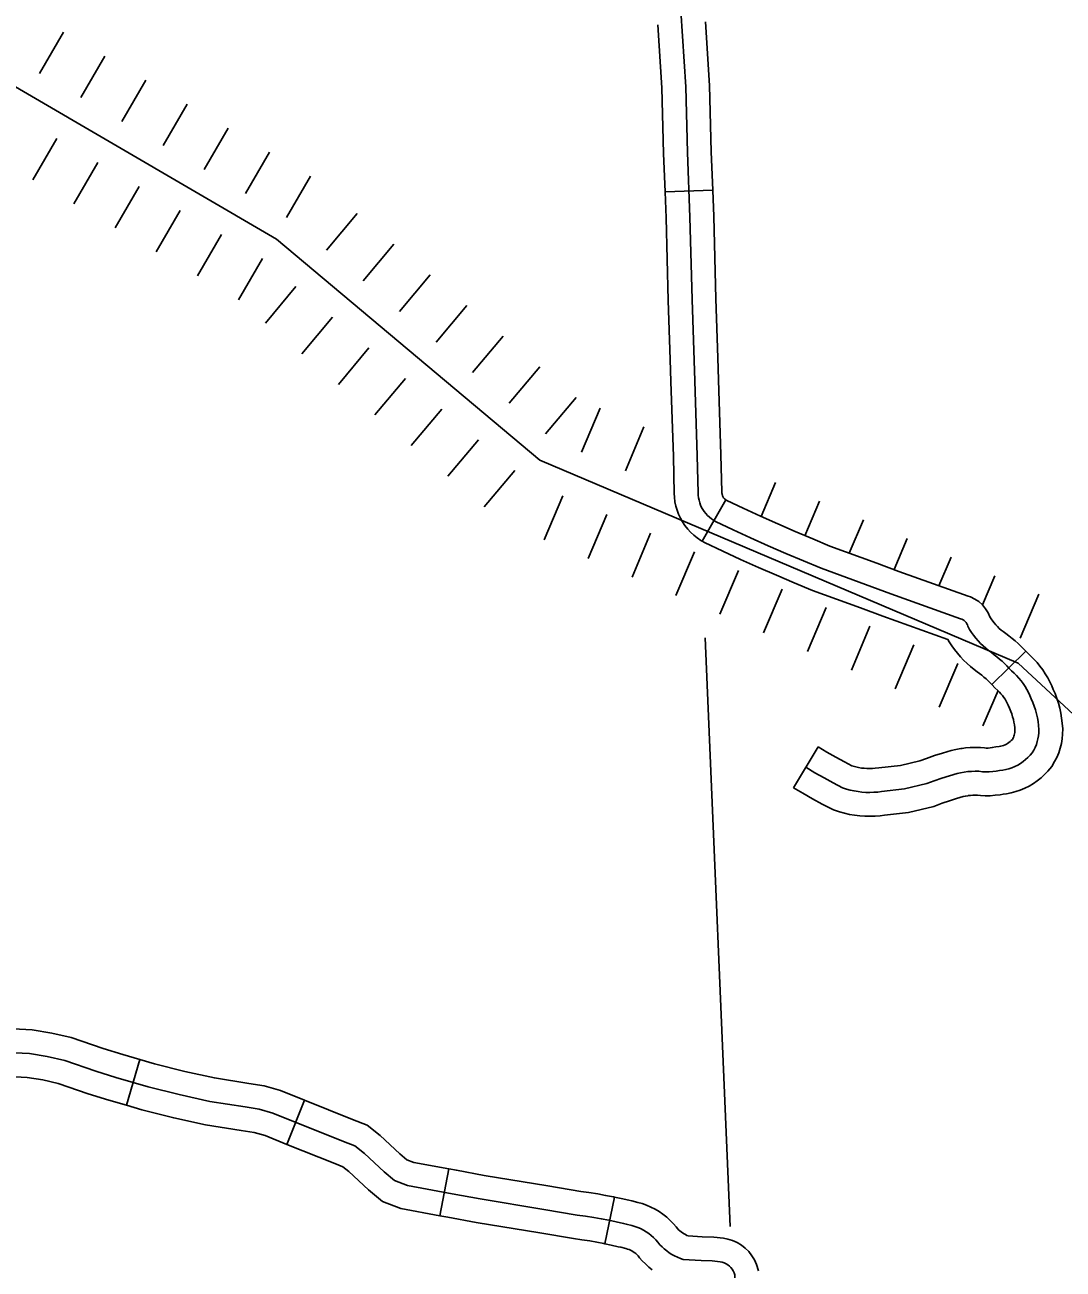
# Model space of a CAD drawing. Extents: x -19 to 366, y -4 to 359.
# Drawn here: x 162.694 to 163.312, y 180.299 to 181.04 of the extents above; entities that cross this region are included whole.
import ezdxf

# ---------------------------------------------------------------- set-up
doc = ezdxf.new("R2010")
doc.units = 0
for name, color, linetype in [('Level 29', 7, 'Continuous'), ('Level 32', 7, 'Continuous'), ('Level 4', 7, 'Continuous'), ('Level 45', 7, 'Continuous'), ('Level 60', 7, 'Continuous')]:
    doc.layers.add(name, color=color, linetype=linetype)

msp = doc.modelspace()

# ---------------------------------------------------------------- linework, layer by layer
at = {"layer": 'Level 29'}
for p, q in [((162.70234, 181.0114), (162.71664, 181.03594)), ((162.70234, 181.0114), (162.71664, 181.03594)), ((162.72688, 180.99709), (162.74119, 181.02163)), ((162.75142, 180.98278), (162.76573, 181.00732)), ((162.77597, 180.96847), (162.79027, 180.99302)), ((162.77597, 180.96847), (162.79027, 180.99302)), ((162.80051, 180.95417), (162.81482, 180.97871)), ((162.69826, 180.948), (162.71257, 180.97255)), ((162.82505, 180.93986), (162.83936, 180.9644)), ((162.72281, 180.9337), (162.73711, 180.95824)), ((162.84959, 180.92555), (162.8639, 180.95009)), ((162.84959, 180.92555), (162.8639, 180.95009)), ((162.74735, 180.91939), (162.76166, 180.94393)), ((162.74735, 180.91939), (162.76166, 180.94393)), ((162.77189, 180.90508), (162.7862, 180.92962)), ((162.87345, 180.90606), (162.89173, 180.92781)), ((162.79644, 180.89077), (162.81074, 180.91532)), ((162.89521, 180.88779), (162.91348, 180.90954)), ((162.82098, 180.87646), (162.83529, 180.90101)), ((162.82098, 180.87646), (162.83529, 180.90101)), ((162.91696, 180.86952), (162.93523, 180.89127)), ((162.91696, 180.86952), (162.93523, 180.89127)), ((162.83691, 180.86255), (162.85518, 180.88431)), ((162.93872, 180.85125), (162.95699, 180.873)), ((162.85866, 180.84428), (162.87694, 180.86604)), ((162.88042, 180.82601), (162.89869, 180.84776)), ((162.88042, 180.82601), (162.89869, 180.84776)), ((162.96047, 180.83297), (162.97874, 180.85473)), ((162.98222, 180.8147), (163.00049, 180.83645)), ((162.98222, 180.8147), (163.00049, 180.83645)), ((162.90217, 180.80774), (162.92044, 180.82949)), ((163.00398, 180.79643), (163.02225, 180.81818)), ((162.92392, 180.78947), (162.9422, 180.81122)), ((163.02537, 180.78563), (163.03647, 180.81179)), ((163.05153, 180.77454), (163.06262, 180.80069)), ((163.05153, 180.77454), (163.06262, 180.80069)), ((162.94568, 180.77119), (162.96395, 180.79295)), ((162.94568, 180.77119), (162.96395, 180.79295)), ((162.96743, 180.75292), (162.9857, 180.77468)), ((163.13252, 180.74722), (163.14108, 180.76741)), ((163.00318, 180.73333), (163.01428, 180.75948)), ((163.15851, 180.73575), (163.16723, 180.75631)), ((163.02934, 180.72223), (163.04043, 180.74838)), ((163.02934, 180.72223), (163.04043, 180.74838)), ((163.18497, 180.72537), (163.19339, 180.74522)), ((163.05549, 180.71114), (163.06659, 180.73729)), ((163.21167, 180.71558), (163.21954, 180.73412)), ((163.08164, 180.70004), (163.09274, 180.72619)), ((163.23845, 180.70596), (163.24569, 180.72303)), ((163.1078, 180.68895), (163.11889, 180.7151)), ((163.1078, 180.68895), (163.11889, 180.7151)), ((163.26445, 180.69449), (163.27185, 180.71193)), ((163.13395, 180.67785), (163.14504, 180.704)), ((163.2869, 180.67468), (163.298, 180.70084)), ((163.2869, 180.67468), (163.298, 180.70084)), ((163.1601, 180.66676), (163.1712, 180.69291)), ((163.18626, 180.65566), (163.19735, 180.68181)), ((163.18626, 180.65566), (163.19735, 180.68181)), ((163.21241, 180.64457), (163.2235, 180.67072)), ((163.23856, 180.63347), (163.24966, 180.65962)), ((163.26471, 180.62238), (163.27367, 180.64348))]:
    msp.add_line(p, q, dxfattribs=at)
msp.add_lwpolyline([(162.64627, 181.02764), (162.84354, 180.91264), (163.0006, 180.78071), (163.28572, 180.65976), (163.65376, 180.31839), (163.6797, 180.21477)], dxfattribs=at)
at = {"layer": 'Level 32'}
for p, q in [((162.76214, 180.42347), (162.75412, 180.39621)), ((162.8603, 180.3993), (162.84971, 180.37294)), ((162.94622, 180.35833), (162.94102, 180.3304)), ((163.04511, 180.34147), (163.03927, 180.31367))]:
    msp.add_line(p, q, dxfattribs=at)
for points in [[(162.76214, 180.42347), (162.7519, 180.42648), (162.74022, 180.43014), (162.72113, 180.43668), (162.70959, 180.4392), (162.69793, 180.44118), (162.67478, 180.44233), (162.67207, 180.44244), (162.66968, 180.44262), (162.6673, 180.44288), (162.665, 180.44321), (162.66336, 180.44352)], [(163.06697, 180.31862), (163.0655, 180.31979), (163.06392, 180.32086), (163.06231, 180.32183), (163.06062, 180.32269), (163.0589, 180.32344), (163.05713, 180.32407), (163.05531, 180.32458), (163.05207, 180.32537), (163.05042, 180.32576), (163.04601, 180.32677), (163.04158, 180.3277), (163.03715, 180.32856), (163.03269, 180.32934), (163.02772, 180.33012), (163.02273, 180.33081), (163.00293, 180.33411), (162.96497, 180.34041), (162.9482, 180.34351), (162.9216, 180.34847), (162.91398, 180.35135), (162.90772, 180.35653), (162.89596, 180.36743), (162.89033, 180.37201), (162.88357, 180.37465), (162.84138, 180.39159), (162.83319, 180.39387), (162.82479, 180.39521), (162.80385, 180.39857), (162.78559, 180.40257), (162.76708, 180.40721), (162.74777, 180.41289), (162.7358, 180.41664), (162.7173, 180.42298), (162.70688, 180.42526), (162.69639, 180.42703), (162.67414, 180.42814)], [(162.8603, 180.3993), (162.84595, 180.40507), (162.83622, 180.40777), (162.82703, 180.40924), (162.8065, 180.41253), (162.78884, 180.4164), (162.77081, 180.42091), (162.76214, 180.42347)], [(162.75412, 180.39621), (162.74364, 180.3993), (162.73137, 180.40314), (162.71347, 180.40928), (162.70418, 180.41131), (162.69484, 180.41289), (162.6735, 180.41395), (162.67042, 180.41408), (162.66707, 180.41433), (162.66375, 180.41469), (162.66034, 180.41518), (162.65807, 180.41561)], [(162.84971, 180.37294), (162.83682, 180.37812), (162.83016, 180.37997), (162.82255, 180.38118), (162.8012, 180.38461), (162.78235, 180.38874), (162.76335, 180.3935), (162.75412, 180.39621)], [(162.94622, 180.35833), (162.92544, 180.36221), (162.92121, 180.3638), (162.91708, 180.36722), (162.90527, 180.37816), (162.89756, 180.38443), (162.8888, 180.38785), (162.8603, 180.3993)], [(162.94102, 180.3304), (162.91776, 180.33474), (162.90675, 180.3389), (162.89836, 180.34584), (162.88664, 180.3567), (162.88309, 180.35959), (162.87834, 180.36144), (162.84971, 180.37294)], [(163.04511, 180.34147), (163.04439, 180.34162), (163.03973, 180.34252), (163.03502, 180.34336), (163.0298, 180.34417), (163.02488, 180.34486), (163.00526, 180.34812), (162.96742, 180.3544), (162.95079, 180.35748), (162.94622, 180.35833)], [(163.13086, 180.29747), (163.12964, 180.3014), (163.12846, 180.30402), (163.12696, 180.30657), (163.12508, 180.30898), (163.12299, 180.31106), (163.12066, 180.31289), (163.11811, 180.31442), (163.11538, 180.31564), (163.11251, 180.31651), (163.11005, 180.31695), (163.10425, 180.31762), (163.09737, 180.31781), (163.0889, 180.31842), (163.08822, 180.31869), (163.08733, 180.31911), (163.08649, 180.31957), (163.08559, 180.32014), (163.08477, 180.32072), (163.08404, 180.32131), (163.08328, 180.32201), (163.08259, 180.32272), (163.08174, 180.32372), (163.08024, 180.32551), (163.07826, 180.32755), (163.07619, 180.32944), (163.07392, 180.33124), (163.07159, 180.33283), (163.06919, 180.33427), (163.06667, 180.33555), (163.06411, 180.33666), (163.06144, 180.33761), (163.05891, 180.33832), (163.05539, 180.33918), (163.05365, 180.33959), (163.04905, 180.34064), (163.04511, 180.34147)], [(163.03927, 180.31367), (163.03877, 180.31377), (163.03456, 180.31459), (163.03037, 180.31533), (163.02565, 180.31606), (163.02058, 180.31677), (163.0006, 180.3201), (162.96251, 180.32642), (162.94561, 180.32955), (162.94102, 180.3304)], [(163.06758, 180.29807), (163.06545, 180.29982), (163.06348, 180.30162), (163.06159, 180.30357), (163.06003, 180.30538), (163.05912, 180.30648), (163.05847, 180.30715), (163.05776, 180.3078), (163.05707, 180.30834), (163.05626, 180.3089), (163.05542, 180.3094), (163.05458, 180.30983), (163.05369, 180.31021), (163.05281, 180.31053), (163.05171, 180.31084), (163.04874, 180.31156), (163.04719, 180.31193), (163.04297, 180.31289), (163.03927, 180.31367)], [(163.08604, 180.30438), (163.08429, 180.30497), (163.08256, 180.30565), (163.08088, 180.30644), (163.07927, 180.30733), (163.0777, 180.30832), (163.07618, 180.30939), (163.07475, 180.31056), (163.07338, 180.31181), (163.07209, 180.31314), (163.07088, 180.31455), (163.06968, 180.31599), (163.06836, 180.31735), (163.06697, 180.31862)], [(163.11646, 180.26661), (163.11668, 180.27433), (163.11675, 180.28223), (163.11682, 180.28855), (163.11669, 180.29518), (163.11633, 180.29637), (163.11582, 180.2975), (163.1152, 180.29856), (163.11443, 180.29953), (163.11356, 180.30041), (163.11259, 180.30117), (163.11152, 180.30181), (163.1104, 180.30231), (163.1092, 180.30267), (163.10799, 180.30289), (163.10323, 180.30344), (163.09667, 180.30362), (163.08604, 180.30438)]]:
    msp.add_lwpolyline(points, dxfattribs=at)
at = {"layer": 'Level 4'}
msp.add_lwpolyline([(163.09916, 180.67481), (163.11404, 180.32406)], dxfattribs=at)
at = {"layer": 'Level 45'}
for p, q in [((163.10357, 180.94184), (163.07518, 180.94075)), ((163.11147, 180.75711), (163.09732, 180.73247)), ((163.2903, 180.66686), (163.27, 180.64699)), ((163.15177, 180.58557), (163.16639, 180.60993))]:
    msp.add_line(p, q, dxfattribs=at)
for points in [[(163.26434, 180.59509), (163.2664, 180.59498), (163.26846, 180.595), (163.27051, 180.59515), (163.27257, 180.59542), (163.27459, 180.59582), (163.27648, 180.59604), (163.27834, 180.59639), (163.28017, 180.59687), (163.28198, 180.59748), (163.28373, 180.5982), (163.28544, 180.59905), (163.28707, 180.60001), (163.28862, 180.60109), (163.29012, 180.60227), (163.29153, 180.60355), (163.29284, 180.60492), (163.29405, 180.60638), (163.29498, 180.60795), (163.2958, 180.60958), (163.29651, 180.61126), (163.29708, 180.613), (163.2975, 180.61477), (163.2978, 180.61657), (163.29796, 180.61826), (163.298, 180.62022), (163.29781, 180.62258), (163.29753, 180.62494), (163.29715, 180.62728), (163.29663, 180.6296), (163.29602, 180.63189), (163.29529, 180.63415), (163.29446, 180.63637), (163.29352, 180.63854), (163.29273, 180.64045), (163.29185, 180.64231), (163.29089, 180.64413), (163.28982, 180.6459), (163.28868, 180.64761), (163.28745, 180.64926), (163.28615, 180.65085), (163.28477, 180.65237), (163.28331, 180.65382), (163.2818, 180.65519), (163.28041, 180.65666), (163.27899, 180.65811), (163.27755, 180.65952), (163.27607, 180.66091), (163.27453, 180.66226), (163.27298, 180.66358), (163.2714, 180.66485), (163.26978, 180.66609), (163.26806, 180.66734), (163.26641, 180.66868), (163.2648, 180.67009), (163.26327, 180.67157), (163.2618, 180.67312), (163.2604, 180.67473), (163.2591, 180.67641), (163.25786, 180.67815), (163.25669, 180.67994), (163.25562, 180.68178), (163.25541, 180.68258), (163.25508, 180.68333), (163.25465, 180.68403), (163.25414, 180.68466), (163.25351, 180.68521), (163.25283, 180.68567), (163.25208, 180.68602), (163.25132, 180.68627), (163.20976, 180.70115), (163.16832, 180.71635), (163.1577, 180.72072), (163.14714, 180.72521), (163.13661, 180.7298), (163.12614, 180.73451), (163.11572, 180.73932), (163.10534, 180.74425), (163.10404, 180.74499), (163.10279, 180.74584), (163.10162, 180.74678), (163.10053, 180.74781), (163.0995, 180.74892), (163.09856, 180.75011), (163.09774, 180.75136), (163.09699, 180.75268), (163.09636, 180.75404), (163.09585, 180.75545), (163.09542, 180.7569), (163.09512, 180.75838), (163.09493, 180.75987), (163.09486, 180.76138), (163.09432, 180.78348), (163.09288, 180.82819), (163.09125, 180.87649), (163.08997, 180.9257), (163.0885, 180.96414), (163.08747, 181.00343), (163.08461, 181.0486)], [(163.10357, 180.94184), (163.1027, 180.9646), (163.10166, 181.00406), (163.09926, 181.04209)], [(163.07518, 180.94075), (163.0743, 180.96369), (163.07328, 181.00279), (163.0709, 181.04029)], [(163.07824, 180.84087), (163.07705, 180.87607), (163.07578, 180.92524), (163.07518, 180.94075)], [(163.10663, 180.84182), (163.10545, 180.87692), (163.10417, 180.92615), (163.10357, 180.94184)], [(163.09732, 180.73247), (163.09652, 180.73293), (163.09433, 180.73441), (163.09229, 180.73606), (163.09044, 180.73779), (163.08869, 180.73969), (163.08702, 180.74181), (163.08562, 180.74395), (163.08436, 180.74616), (163.08322, 180.74861), (163.08234, 180.75102), (163.08163, 180.75348), (163.08109, 180.75606), (163.08077, 180.75867), (163.08067, 180.76088), (163.08013, 180.78308), (163.07868, 180.82772), (163.07824, 180.84087)], [(163.11157, 180.75705), (163.11124, 180.75727), (163.11095, 180.75751), (163.11061, 180.75783), (163.11031, 180.75815), (163.11011, 180.75841), (163.10987, 180.75877), (163.10963, 180.75919), (163.1095, 180.75947), (163.10935, 180.75988), (163.10922, 180.76033), (163.10915, 180.76069), (163.1091, 180.76108), (163.10906, 180.76188), (163.10852, 180.78389), (163.10707, 180.82866), (163.10663, 180.84182)], [(163.20139, 180.71935), (163.17347, 180.72959), (163.16318, 180.73383), (163.15276, 180.73826), (163.14236, 180.74279), (163.13203, 180.74744), (163.12174, 180.75219), (163.11194, 180.75684), (163.11147, 180.75711)], [(163.19161, 180.69268), (163.16317, 180.70311), (163.15221, 180.70762), (163.14152, 180.71216), (163.13086, 180.71682), (163.12025, 180.72159), (163.1097, 180.72646), (163.09875, 180.73165), (163.09732, 180.73247)], [(163.2903, 180.66686), (163.28905, 180.66814), (163.28738, 180.66978), (163.28561, 180.67143), (163.28382, 180.67301), (163.28203, 180.67453), (163.28017, 180.67603), (163.27827, 180.67747), (163.27672, 180.67861), (163.27557, 180.67954), (163.27443, 180.68054), (163.27336, 180.68157), (163.27233, 180.68265), (163.27139, 180.68375), (163.27049, 180.6849), (163.2696, 180.68614), (163.26884, 180.68732), (163.26771, 180.68989), (163.26629, 180.69223), (163.26438, 180.69458), (163.26218, 180.69649), (163.2599, 180.69803), (163.25734, 180.69925), (163.25589, 180.69972), (163.2146, 180.7145), (163.20139, 180.71935)], [(163.27, 180.64699), (163.26893, 180.64808), (163.26772, 180.64927), (163.26652, 180.65039), (163.26525, 180.65151), (163.26393, 180.65263), (163.26263, 180.65367), (163.26128, 180.6547), (163.2594, 180.65608), (163.25725, 180.65782), (163.25518, 180.65964), (163.25318, 180.66157), (163.25127, 180.66358), (163.24942, 180.66572), (163.2477, 180.66793), (163.24612, 180.67015), (163.2446, 180.67249), (163.24379, 180.67388), (163.20492, 180.68779), (163.19161, 180.69268)], [(163.2558, 180.58082), (163.25718, 180.581), (163.25867, 180.58111), (163.26019, 180.58116), (163.26135, 180.58114), (163.26315, 180.58093), (163.2661, 180.58077), (163.26902, 180.5808), (163.27195, 180.58101), (163.27487, 180.5814), (163.27679, 180.58177), (163.27864, 180.58199), (163.28146, 180.58252), (163.28423, 180.58325), (163.28696, 180.58416), (163.28962, 180.58527), (163.29223, 180.58656), (163.29473, 180.58804), (163.29705, 180.58965), (163.2993, 180.59142), (163.30147, 180.59338), (163.30346, 180.59548), (163.3057, 180.59818), (163.30743, 180.60111), (163.3087, 180.60361), (163.30984, 180.60631), (163.31076, 180.60916), (163.31143, 180.61196), (163.31189, 180.61471), (163.31215, 180.61744), (163.31221, 180.62065), (163.31195, 180.624), (163.31159, 180.62692), (163.3111, 180.62997), (163.31043, 180.63299), (163.30964, 180.63592), (163.30871, 180.63881), (163.30765, 180.64167), (163.3066, 180.64409), (163.30572, 180.64622), (163.30456, 180.64865), (163.30327, 180.65112), (163.30181, 180.65352), (163.30029, 180.65581), (163.29863, 180.65802), (163.29692, 180.66012), (163.29505, 180.66219), (163.29308, 180.66413), (163.29174, 180.66535), (163.29064, 180.66652), (163.2903, 180.66686)], [(163.25222, 180.609), (163.25429, 180.60927), (163.25715, 180.60949), (163.26003, 180.60957), (163.26323, 180.60951), (163.26552, 180.60925), (163.2667, 180.60919), (163.26789, 180.6092), (163.26908, 180.60928), (163.27026, 180.60944), (163.27239, 180.60986), (163.27432, 180.61009), (163.27522, 180.61026), (163.27611, 180.61049), (163.27699, 180.61079), (163.27784, 180.61114), (163.27865, 180.61154), (163.27941, 180.61199), (163.28019, 180.61253), (163.28095, 180.61312), (163.2816, 180.61371), (163.28222, 180.61437), (163.2824, 180.61459), (163.28252, 180.61479), (163.2829, 180.61554), (163.28319, 180.61621), (163.28339, 180.61684), (163.28357, 180.61759), (163.28371, 180.61844), (163.28377, 180.61908), (163.28378, 180.61978), (163.28367, 180.62117), (163.28346, 180.62296), (163.28319, 180.6246), (163.28283, 180.62621), (163.28239, 180.62787), (163.28186, 180.62949), (163.28128, 180.63107), (163.28044, 180.63299), (163.27975, 180.63468), (163.27913, 180.63597), (163.27851, 180.63715), (163.27783, 180.63828), (163.27707, 180.63942), (163.27626, 180.64051), (163.27537, 180.64159), (163.2745, 180.64256), (163.27354, 180.64351), (163.27186, 180.64503), (163.27018, 180.64681), (163.27, 180.64699)], [(163.16639, 180.60993), (163.17167, 180.60676), (163.1769, 180.60377), (163.18216, 180.60088), (163.18654, 180.5986), (163.18732, 180.59835), (163.18893, 180.59792), (163.19055, 180.59756), (163.19221, 180.59729), (163.19385, 180.5971), (163.1955, 180.59698), (163.19718, 180.59695), (163.19884, 180.597), (163.20051, 180.59713), (163.20259, 180.5974), (163.21546, 180.59886), (163.22714, 180.60164), (163.23095, 180.60304), (163.23573, 180.60468), (163.24051, 180.60621), (163.24567, 180.60774), (163.2486, 180.6084), (163.25141, 180.6089), (163.25223, 180.609)], [(163.15908, 180.59775), (163.16448, 180.59451), (163.16995, 180.59138), (163.17547, 180.58836), (163.18105, 180.58545), (163.18329, 180.58473), (163.18556, 180.58411), (163.18787, 180.58361), (163.19021, 180.58322), (163.19254, 180.58295), (163.19489, 180.58279), (163.19725, 180.58274), (163.1996, 180.58281), (163.20196, 180.58299), (163.2043, 180.58329), (163.21791, 180.58484), (163.23125, 180.58802), (163.2357, 180.58965), (163.2402, 180.59119), (163.2447, 180.59264), (163.24926, 180.59399), (163.2514, 180.59447), (163.25354, 180.59485), (163.25574, 180.59513), (163.25791, 180.5953), (163.26011, 180.59536), (163.26229, 180.59532), (163.26434, 180.59509)], [(163.15177, 180.58557), (163.1573, 180.58225), (163.16301, 180.57898), (163.16877, 180.57583), (163.17555, 180.57229), (163.17927, 180.5711), (163.1822, 180.57031), (163.1852, 180.56965), (163.18821, 180.56915), (163.19122, 180.5688), (163.19427, 180.56859), (163.19733, 180.56853), (163.20036, 180.56862), (163.20341, 180.56886), (163.206, 180.56919), (163.22037, 180.57082), (163.23536, 180.57439), (163.24045, 180.57626), (163.24467, 180.57771), (163.24889, 180.57906), (163.25285, 180.58024), (163.2542, 180.58054), (163.25568, 180.5808), (163.2558, 180.58082)]]:
    msp.add_lwpolyline(points, dxfattribs=at)
at = {"layer": 'Level 60'}
for points in [[(168.79024, 2.24423), (168.56072, 10.86154), (168.3304, 19.47898), (168.09927, 28.09654), (167.86734, 36.71424), (167.63461, 45.33207), (167.40109, 53.95003), (167.16676, 62.56812), (166.93164, 71.18634), (166.69573, 79.80469), (166.45902, 88.42317), (166.22151, 97.04178), (165.98322, 105.66053), (165.74413, 114.27941), (165.50426, 122.89842), (165.26359, 131.51756), (165.02214, 140.13684), (164.7799, 148.75625), (164.53687, 157.3758), (164.29307, 165.99547), (164.04847, 174.61528), (163.8031, 183.23523), (163.55694, 191.85531), (163.31001, 200.47553), (163.06229, 209.09588), (162.8138, 217.71636), (162.56453, 226.33698), (162.31449, 234.95774), (162.06367, 243.57863), (161.81208, 252.19966), (161.55972, 260.82082), (161.30659, 269.44212), (161.05269, 278.06356), (160.79802, 286.68514), (160.54258, 295.30685), (160.28638, 303.9287), (160.02941, 312.55068), (159.77168, 321.1728), (159.51318, 329.79507), (159.25393, 338.41747), (158.99391, 347.04)], [(0, 180.89994), (7.12284, 180.90436), (14.24566, 180.9176), (21.36847, 180.93968), (28.49124, 180.97058), (35.61397, 181.01031), (42.73664, 181.05888), (49.85925, 181.11627), (56.98178, 181.18249), (64.10422, 181.25754), (71.22656, 181.34142), (78.3488, 181.43413), (85.47091, 181.53567), (92.5929, 181.64603), (99.71474, 181.76523), (106.83643, 181.89325), (113.95795, 182.0301), (121.0793, 182.17578), (128.20046, 182.33029), (135.32143, 182.49362), (142.44218, 182.66579), (149.56272, 182.84677), (156.68303, 183.03659), (163.8031, 183.23523), (170.92291, 183.4427), (178.04247, 183.65899), (185.16175, 183.88411), (192.28074, 184.11805), (199.39944, 184.36082), (206.51784, 184.61242), (213.63591, 184.87283), (220.75366, 185.14207), (227.87107, 185.42014), (234.98813, 185.70702), (242.10483, 186.00273), (249.22115, 186.30726), (256.33709, 186.62061), (263.45264, 186.94279), (270.56779, 187.27378), (277.68251, 187.61359), (284.79682, 187.96222), (291.91068, 188.31967), (299.02409, 188.68594), (306.13705, 189.06103), (313.24954, 189.44494), (320.36154, 189.83766), (327.47305, 190.23919), (334.58406, 190.64954), (341.69455, 191.06871)], [(0, 172.2839), (7.1335, 172.2883), (14.26699, 172.30153), (21.40046, 172.32356), (28.53389, 172.35442), (35.66729, 172.39408), (42.80062, 172.44256), (49.9339, 172.49986), (57.06709, 172.56597), (64.2002, 172.6409), (71.33321, 172.72464), (78.46611, 172.81719), (85.59889, 172.91856), (92.73155, 173.02874), (99.86406, 173.14774), (106.99641, 173.27555), (114.12861, 173.41217), (121.26063, 173.5576), (128.39246, 173.71185), (135.5241, 173.87492), (142.65553, 174.04679), (149.78674, 174.22748), (156.91773, 174.41697), (164.04847, 174.61528), (171.17897, 174.82241), (178.3092, 175.03834), (185.43916, 175.26308), (192.56884, 175.49664), (199.69822, 175.739), (206.8273, 175.99017), (213.95607, 176.25015), (221.0845, 176.51895), (228.2126, 176.79655), (235.34035, 177.08295), (242.46774, 177.37817), (249.59476, 177.68219), (256.7214, 177.99502), (263.84765, 178.31666), (270.97349, 178.6471), (278.09893, 178.98634), (285.22393, 179.33439), (292.3485, 179.69125), (299.47263, 180.05691), (306.59629, 180.43137), (313.71949, 180.81463), (320.84221, 181.2067), (327.96444, 181.60757), (335.08617, 182.01724), (342.20739, 182.4357)]]:
    msp.add_spline(points, degree=3, dxfattribs=at)

doc.saveas('drawing.dxf')
